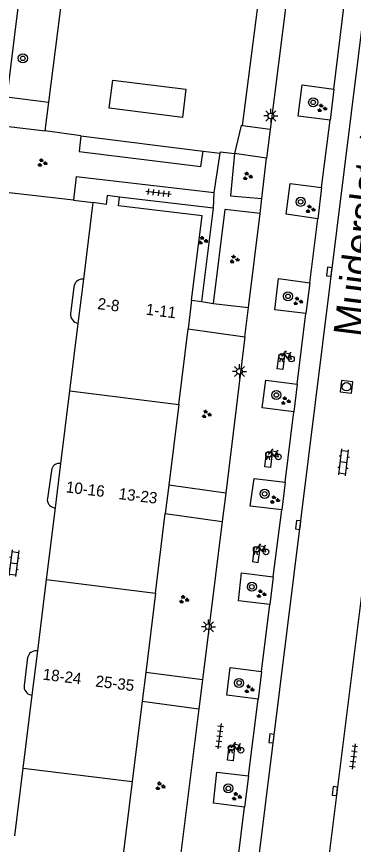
# Model space of a CAD drawing. Extents: x 131000 to 133014, y 396499 to 399001.
# Drawn here: x 131768.4 to 131798.2, y 396794.5 to 396867.5 of the extents above; entities that cross this region are included whole.
import ezdxf

# ---------------------------------------------------------------- set-up
doc = ezdxf.new("R2010")
doc.units = 0
for name, color, linetype in [('gg-afsc-hekwerk', 7, 'Continuous'), ('gg-anno-huisnummerreeks BGT', 7, 'Continuous'), ('gg-anno-openbare ruimte label', 7, 'Continuous'), ('gg-bbg-hoofdgebouw', 7, 'Continuous'), ('gg-bbg-tussenscheiding', 7, 'Continuous'), ('gg-knt-verharding', 7, 'Continuous'), ('gg-knt-verharding nz', 7, 'Continuous'), ('gt-grn-groengrens', 7, 'Continuous'), ('gt-grn-weggrens', 7, 'Continuous'), ('gt-symb-boom', 7, 'Continuous'), ('gt-symb-fietsenrek', 7, 'Continuous'), ('gt-symb-groenvak', 7, 'Continuous'), ('gt-symb-klinker verharding', 7, 'Continuous'), ('gt-symb-kolk', 7, 'Continuous'), ('gt-symb-lichtmast', 7, 'Continuous'), ('gt-symb-rioolschacht', 7, 'Continuous'), ('gt-symb-tegel verharding', 7, 'Continuous')]:
    doc.layers.add(name, color=color, linetype=linetype)

# ---------------------------------------------------------------- blocks, each defined once
blk = doc.blocks.new('gt0-GRVAK')
at = {"layer": 'gt-symb-groenvak'}
for p, q in [((-0.11, 0.189), (-0.228, 0.24)), ((-0.182, 0.153), (0.088, 0.153)), ((-0.091, 0.211), (-0.156, 0.322)), ((-0.047, 0.214), (-0.047, 0.393)), ((-0.004, 0.211), (0.061, 0.322)), ((0.015, 0.189), (0.133, 0.24)), ((0.262, -0.052), (0.197, 0.059)), ((0.305, -0.049), (0.305, 0.13)), ((0.349, -0.052), (0.414, 0.059)), ((-0.245, -0.228), (-0.363, -0.177)), ((-0.318, -0.264), (-0.047, -0.264)), ((-0.226, -0.206), (-0.291, -0.095)), ((-0.183, -0.203), (-0.183, -0.024)), ((-0.139, -0.206), (-0.074, -0.095)), ((-0.12, -0.228), (-0.002, -0.177)), ((0.243, -0.074), (0.125, -0.023)), ((0.17, -0.11), (0.441, -0.11)), ((0.368, -0.074), (0.486, -0.023))]:
    blk.add_line(p, q, dxfattribs=at)
blk = doc.blocks.new('gt0-BOOM')
at = {"layer": 'gt-symb-boom'}
for radius in [0.4, 0.2]:
    blk.add_circle((0, 0), radius, dxfattribs=at)
blk = doc.blocks.new('gt0-KOLK')
at = {"layer": 'gt-symb-kolk'}
blk.add_lwpolyline([(0, 0), (0.375, 0), (0.375, 0.4), (-0.375, 0.4), (-0.375, 0), (0, 0)], dxfattribs=at)
blk = doc.blocks.new('gt0-KL1')
at = {"layer": 'gt-symb-klinker verharding'}
for p, q in [((-1.15, 0.3), (1.15, 0.3)), ((-1, -0.3), (-1, 0.3)), ((-0.5, 0.3), (-0.5, 0.45)), ((0, -0.3), (0, 0.3)), ((0.5, 0.3), (0.5, 0.45)), ((1, -0.3), (1, 0.3)), ((-1.15, -0.3), (1.15, -0.3)), ((-0.5, -0.45), (-0.5, -0.3)), ((0.5, -0.45), (0.5, -0.3))]:
    blk.add_line(p, q, dxfattribs=at)
blk = doc.blocks.new('gt0-RS')
at = {"layer": 'gt-symb-rioolschacht'}
blk.add_lwpolyline([(-0.5, -0.5), (0.5, -0.5), (0.5, 0.5), (-0.5, 0.5)], close=True, dxfattribs=at)
blk.add_circle((0, 0), 0.375, dxfattribs=at)
blk = doc.blocks.new('gt0-FREK')
at = {"layer": 'gt-symb-fietsenrek'}
for p, q in [((0.259, 0.762), (0.294, 0.823)), ((0.54, 0.335), (0.259, 0.762)), ((0.294, 0.823), (0.767, 0.714)), ((0.757, 0.841), (0.866, 0.816)), ((0.767, 0.714), (0.84, 0.822)), ((0.767, 0.714), (0.54, 0.335)), ((0.895, 0.252), (0.767, 0.714))]:
    blk.add_line(p, q, dxfattribs=at)
for points in [[(0.036, 0.476), (0.228, 0.708), (0.259, 0.762)], [(0.294, 0.823), (0.36, 0.937), (0.452, 0.935)], [(-0.124, 0), (-0.047, 0.312), (0.053, 0.312), (0.12, 0)], [(0.54, 0.335), (0.555, 0.305), (0.895, 0.252)]]:
    blk.add_lwpolyline(points, dxfattribs=at)
for centre in [(0.036, 0.476), (0.895, 0.252)]:
    blk.add_circle(centre, 0.252, dxfattribs=at)
blk = doc.blocks.new('gt0-TEG1')
at = {"layer": 'gt-symb-tegel verharding'}
for p, q in [((-1.125, 0), (1.125, 0)), ((-0.9, -0.25), (-0.9, 0.25)), ((-0.45, -0.25), (-0.45, 0.25)), ((0, -0.25), (0, 0.25)), ((0.45, -0.25), (0.45, 0.25)), ((0.9, -0.25), (0.9, 0.25))]:
    blk.add_line(p, q, dxfattribs=at)
blk = doc.blocks.new('gt0-LMAST')
at = {"layer": 'gt-symb-lichtmast'}
for p, q in [((-0.182, 0.173), (-0.447, 0.438)), ((-0.005, 0.246), (-0.005, 0.621)), ((0.172, 0.173), (0.437, 0.438)), ((-0.255, -0.004), (-0.63, -0.004)), ((-0.182, -0.181), (-0.447, -0.446)), ((-0.005, -0.254), (-0.005, -0.629)), ((0.437, -0.446), (0.172, -0.181)), ((0.245, -0.004), (0.62, -0.004))]:
    blk.add_line(p, q, dxfattribs=at)
blk.add_circle((-0.005, -0.004), 0.25, dxfattribs=at)

msp = doc.modelspace()

# ---------------------------------------------------------------- linework, layer by layer
at = {"layer": 'gg-afsc-hekwerk'}
for p, q in [((131775.08, 396889.887), (131771.248, 396859.955)), ((131774.111, 396856.98), (131784.924, 396855.619))]:
    msp.add_line(p, q, dxfattribs=at)
msp.add_lwpolyline([(131788.397, 396857.859), (131792.251, 396887.84), (131792.198, 396887.847)], dxfattribs=at)
at = {"layer": 'gg-bbg-hoofdgebouw'}
for p, q in [((131774.363, 396844.327), (131775.2, 396851.08)), ((131773.88, 396840.429), (131774.363, 396844.327)), ((131783.893, 396842.492), (131783.578, 396839.948)), ((131773.142, 396834.471), (131773.88, 396840.429)), ((131782.755, 396833.281), (131783.578, 396839.948)), ((131772.349, 396828.065), (131773.142, 396834.471)), ((131782.755, 396833.281), (131781.877, 396826.168)), ((131771.866, 396824.166), (131772.349, 396828.065)), ((131781.877, 396826.168), (131781.567, 396823.653)), ((131771.082, 396817.838), (131771.866, 396824.166)), ((131780.702, 396816.651), (131781.567, 396823.653)), ((131770.303, 396811.551), (131771.082, 396817.838)), ((131780.702, 396816.651), (131779.837, 396809.647)), ((131769.819, 396807.647), (131770.303, 396811.551)), ((131779.837, 396809.647), (131779.524, 396807.111)), ((131769.021, 396801.205), (131769.819, 396807.647)), ((131779.524, 396807.111), (131778.649, 396800.022)), ((131768.28, 396795.227), (131769.021, 396801.205)), ((131778.649, 396800.022), (131777.827, 396793.365))]:
    msp.add_line(p, q, dxfattribs=at)
for points in [[(131777.53, 396851.57), (131776.44, 396851.7), (131776.34, 396850.93), (131775.2, 396851.08)], [(131783.893, 396842.492), (131784.81, 396849.92), (131777.43, 396850.8), (131777.53, 396851.57)]]:
    msp.add_lwpolyline(points, dxfattribs=at)
at = {"layer": 'gg-bbg-tussenscheiding'}
for p, q in [((131773.142, 396834.471), (131782.755, 396833.281)), ((131771.082, 396817.838), (131780.702, 396816.651)), ((131769.021, 396801.205), (131778.649, 396800.022))]:
    msp.add_line(p, q, dxfattribs=at)
at = {"layer": 'gg-knt-verharding'}
for p, q in [((131795.005, 396890.982), (131790.836, 396857.516)), ((131796.439, 396861.094), (131797.362, 396868.516)), ((131796.439, 396861.094), (131796.118, 396858.346)), ((131795.369, 396852.414), (131796.118, 396858.346)), ((131774.111, 396856.98), (131770.971, 396857.403)), ((131790.836, 396857.516), (131788.397, 396857.859)), ((131784.924, 396855.619), (131786.414, 396855.457)), ((131785.875, 396851.964), (131786.414, 396855.457)), ((131790.504, 396855.004), (131787.674, 396855.405)), ((131790.096, 396851.453), (131790.504, 396855.004)), ((131773.697, 396853.371), (131773.452, 396851.285)), ((131773.697, 396853.371), (131785.875, 396851.964)), ((131795.369, 396852.414), (131795.026, 396849.656)), ((131773.452, 396851.285), (131766.52, 396852.098)), ((131785.821, 396850.603), (131777.53, 396851.57)), ((131773.452, 396851.285), (131775.2, 396851.08)), ((131784.806, 396842.351), (131785.821, 396850.603)), ((131788.904, 396841.836), (131789.933, 396850.123)), ((131794.322, 396844.012), (131795.026, 396849.656)), ((131774.363, 396844.327), (131774.251, 396844.329)), ((131773.499, 396843.638), (131773.192, 396841.304)), ((131794.322, 396844.012), (131793.989, 396841.291)), ((131783.893, 396842.492), (131784.806, 396842.351)), ((131785.795, 396842.199), (131788.904, 396841.836)), ((131793.206, 396835.073), (131793.989, 396841.291)), ((131783.578, 396839.948), (131788.583, 396839.247)), ((131788.583, 396839.247), (131786.917, 396825.467)), ((131793.206, 396835.073), (131792.913, 396832.642)), ((131792.16, 396826.44), (131792.913, 396832.642)), ((131771.529, 396827.443), (131771.163, 396825.001)), ((131786.917, 396825.467), (131781.877, 396826.168)), ((131792.16, 396826.44), (131791.851, 396823.973)), ((131771.756, 396824.177), (131771.866, 396824.166)), ((131791.096, 396818.079), (131791.851, 396823.973)), ((131781.567, 396823.653), (131786.587, 396822.946)), ((131786.587, 396822.946), (131784.851, 396808.993)), ((131791.096, 396818.079), (131790.785, 396815.645)), ((131790.055, 396809.74), (131790.785, 396815.645)), ((131770.303, 396811.551), (131770.194, 396811.56)), ((131769.407, 396810.962), (131769.096, 396808.491)), ((131784.851, 396808.993), (131779.837, 396809.647)), ((131790.055, 396809.74), (131789.757, 396807.296)), ((131769.707, 396807.665), (131769.819, 396807.647)), ((131779.524, 396807.111), (131784.534, 396806.451)), ((131788.911, 396800.52), (131789.757, 396807.296)), ((131784.534, 396806.451), (131782.832, 396792.783)), ((131788.911, 396800.52), (131788.558, 396797.776)), ((131787.859, 396792.208), (131788.558, 396797.776))]:
    msp.add_line(p, q, dxfattribs=at)
for points in [[(131772.21, 396893.58), (131771.52, 396892.3), (131767.59, 396860.41), (131771.248, 396859.955)], [(131807.665, 396887.199), (131804.723, 396863.788), (131799.604, 396822.116), (131794.763, 396783.55), (131794.445, 396781.253)], [(131783.079, 396858.594), (131776.62, 396859.401), (131776.925, 396861.875), (131783.384, 396861.094), (131783.079, 396858.594)], [(131796.118, 396858.346), (131793.305, 396858.71), (131793.662, 396861.466), (131796.439, 396861.094)], [(131770.971, 396857.403), (131771.29, 396859.95), (131771.248, 396859.955)], [(131766.52, 396852.098), (131767.25, 396857.86), (131770.971, 396857.403)], [(131788.397, 396857.859), (131788.281, 396857.875), (131787.674, 396855.405)], [(131786.414, 396855.457), (131786.43, 396855.558), (131787.674, 396855.405)], [(131787.674, 396855.405), (131787.331, 396851.689), (131790.096, 396851.453)], [(131795.026, 396849.656), (131792.254, 396850.06), (131792.596, 396852.78), (131795.369, 396852.414)], [(131789.933, 396850.123), (131786.814, 396850.487), (131785.795, 396842.199)], [(131793.989, 396841.291), (131791.24, 396841.63), (131791.567, 396844.393), (131794.322, 396844.012)], [(131792.913, 396832.642), (131790.128, 396832.975), (131790.448, 396835.417), (131793.206, 396835.073)], [(131791.851, 396823.973), (131789.048, 396824.308), (131789.405, 396826.76), (131792.16, 396826.44)], [(131790.785, 396815.645), (131788.038, 396815.972), (131788.299, 396818.418), (131791.096, 396818.079)], [(131789.757, 396807.296), (131787.009, 396807.64), (131787.296, 396810.087), (131790.055, 396809.74)], [(131788.558, 396797.776), (131785.812, 396798.124), (131786.116, 396800.863), (131788.911, 396800.52)]]:
    msp.add_lwpolyline(points, dxfattribs=at)
for centre, radius, start, end in [((131774.228, 396843.6), 0.73, 88.17074, 176.98801), ((131774.006, 396841.236), 0.817, 175.2251, 261.12983), ((131772.186, 396827.428), 0.657, 75.64812, 178.71518), ((131771.875, 396824.888), 0.721, 171.01379, 260.46834), ((131770.149, 396810.803), 0.759, 86.57061, 167.88798), ((131769.861, 396808.418), 0.768, 174.52756, 258.45381)]:
    msp.add_arc(centre, radius, start, end, dxfattribs=at)
at = {"layer": 'gg-knt-verharding nz'}
msp.add_line((131789.023, 396786.756), (131801.099, 396883.807), dxfattribs=at)
for points in [[(131791.609, 396837.688), (131792.103, 396837.616), (131791.955, 396836.354), (131791.444, 396836.413), (131791.609, 396837.688)], [(131790.518, 396829.083), (131790.997, 396829.013), (131790.864, 396827.727), (131790.349, 396827.79), (131790.518, 396829.083)], [(131789.425, 396820.687), (131789.272, 396819.437), (131789.782, 396819.35), (131789.937, 396820.631), (131789.425, 396820.687)], [(131787.195, 396803.148), (131787.685, 396803.078), (131787.551, 396801.843), (131787.061, 396801.913), (131787.195, 396803.148)]]:
    msp.add_lwpolyline(points, dxfattribs=at)
at = {"layer": 'gt-grn-groengrens'}
msp.add_lwpolyline([(131774.111, 396856.98), (131773.951, 396855.598), (131784.704, 396854.278), (131784.924, 396855.619)], dxfattribs=at)
at = {"layer": 'gt-grn-weggrens'}
for p, q in [((131790.836, 396857.516), (131790.504, 396855.004)), ((131785.821, 396850.603), (131785.875, 396851.964)), ((131789.933, 396850.123), (131790.096, 396851.453)), ((131784.806, 396842.351), (131785.795, 396842.199)), ((131788.583, 396839.247), (131788.904, 396841.836)), ((131786.917, 396825.467), (131786.587, 396822.946)), ((131784.851, 396808.993), (131784.534, 396806.451))]:
    msp.add_line(p, q, dxfattribs=at)

# ---------------------------------------------------------------- block references
at = {"layer": 'gt-symb-boom'}
for p in [(131768.992, 396863.807), (131794.625, 396859.931), (131793.519, 396851.153), (131792.4, 396842.819), (131791.376, 396834.111), (131790.337, 396825.398), (131789.213, 396817.2), (131788.084, 396808.721), (131787.132, 396799.419)]:
    msp.add_blockref('gt0-BOOM', p, dxfattribs=at)
at = {"layer": 'gt-symb-fietsenrek'}
for p in [(131791.808, 396837.036), (131790.654, 396828.399), (131789.563, 396820.026), (131787.349, 396802.532)]:
    msp.add_blockref('gt0-FREK', p, dxfattribs=at)
at = {"layer": 'gt-symb-groenvak'}
for p in [(131795.389, 396859.411), (131770.691, 396854.586), (131788.815, 396853.403), (131794.36, 396850.503), (131784.872, 396847.74), (131787.654, 396846.078), (131793.269, 396842.38), (131792.177, 396833.587), (131785.188, 396832.416), (131791.213, 396824.872), (131783.195, 396816.082), (131790.026, 396816.57), (131788.965, 396808.177), (131781.104, 396799.623), (131787.843, 396798.708)]:
    msp.add_blockref('gt0-GRVAK', p, dxfattribs=at)
at = {"layer": 'gt-symb-klinker verharding'}
for p, rotation in [((131797.316, 396828.175), 82.93185994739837), ((131768.198, 396819.282), -96.94741065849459)]:
    msp.add_blockref('gt0-KL1', p, dxfattribs=dict(at, rotation=rotation))
at = {"layer": 'gt-symb-kolk'}
for p, rotation in [((131796.255, 396844.953), 82.9318599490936), ((131793.494, 396822.639), 82.8749836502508), ((131791.148, 396803.804), 82.87498365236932), ((131796.732, 396799.152), 82.8749836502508)]:
    msp.add_blockref('gt0-KOLK', p, dxfattribs=dict(at, rotation=rotation))
at = {"layer": 'gt-symb-lichtmast'}
for p in [(131790.899, 396858.725), (131788.12, 396836.201), (131785.381, 396813.683)]:
    msp.add_blockref('gt0-LMAST', p, dxfattribs=at)
at = {"layer": 'gt-symb-rioolschacht', "rotation": -96.83367234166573}
msp.add_blockref('gt0-RS', (131797.566, 396834.845), dxfattribs=at)
at = {"layer": 'gt-symb-tegel verharding'}
for p, rotation in [((131780.958, 396851.934), 173.33703637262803), ((131786.356, 396804.02), -97.12501634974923), ((131798.195, 396802.241), -96.89054832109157)]:
    msp.add_blockref('gt0-TEG1', p, dxfattribs=dict(at, rotation=rotation))

# ---------------------------------------------------------------- texts
at = {"layer": 'gg-anno-huisnummerreeks BGT'}
for s, rotation, p in [('2-8', 352.9, (131775.54, 396841.7)), ('1-11', 352.9, (131779.806, 396841.204)), ('10-16', 352.9, (131772.755, 396825.533)), ('13-23', 353, (131777.407, 396824.938)), ('18-24', 352.9, (131770.707, 396809.016)), ('25-35', 353, (131775.365, 396808.407))]:
    msp.add_text(s, height=1, rotation=rotation, dxfattribs=at).set_placement(p)
at = {"layer": 'gg-anno-openbare ruimte label'}
msp.add_text('Muiderslotstraat', height=2.5, rotation=82.8, dxfattribs=at).set_placement((131798.879, 396839.179))

doc.saveas('drawing.dxf')
